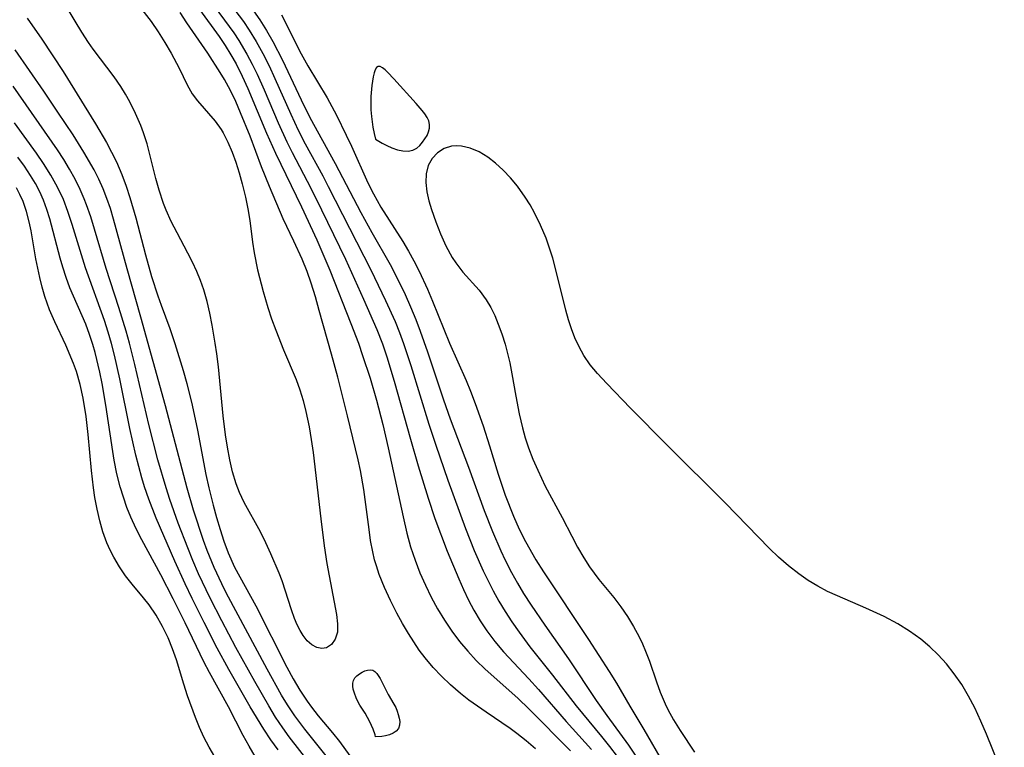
# Model space of a CAD drawing. Header units: inches. Extents: x 1073367 to 1082519, y 1569854 to 1574957.
# Tile 416 of 565: x 1079570 to 1079705, y 1572688 to 1572788. Entities that reach past the tile are written whole.
import ezdxf

# ---------------------------------------------------------------- set-up
doc = ezdxf.new("R2010")
doc.units = ezdxf.units.IN
doc.header["$MEASUREMENT"] = 0
doc.layers.add('CGG_CurvaNivelLidar_v1', color=7, linetype='Continuous', lineweight=30, true_color=0x008008)

msp = doc.modelspace()

# ---------------------------------------------------------------- linework, layer by layer
at = {"layer": 'CGG_CurvaNivelLidar_v1'}
for points in [[(1079585.4436, 1572790.4439, 70.5), (1079587.6942, 1572787.5569, 70.5), (1079588.6713, 1572786.1494, 70.5), (1079589.5879, 1572784.6949, 70.5), (1079590.4583, 1572783.2222, 70.5), (1079591.5335, 1572781.1577, 70.5), (1079592.6525, 1572778.8468, 70.5), (1079593.3474, 1572777.6335, 70.5), (1079594.0568, 1572776.6706, 70.5), (1079596.47, 1572773.8746, 70.5), (1079597.2929, 1572772.7289, 70.5), (1079597.5776, 1572772.2646, 70.5), (1079598.2417, 1572770.9944, 70.5), (1079598.8183, 1572769.6441, 70.5), (1079599.3265, 1572768.2335, 70.5), (1079599.7819, 1572766.7791, 70.5), (1079600.1967, 1572765.2945, 70.5), (1079600.6542, 1572763.4421, 70.5), (1079600.9735, 1572761.8559, 70.5), (1079601.2287, 1572760.2567, 70.5), (1079601.5979, 1572757.3011, 70.5), (1079601.8169, 1572755.8285, 70.5), (1079602.3107, 1572753.4652, 70.5), (1079603.0665, 1572750.5055, 70.5), (1079603.7151, 1572748.3075, 70.5), (1079604.2334, 1572746.7557, 70.5), (1079604.7939, 1572745.2183, 70.5), (1079605.8778, 1572742.4858, 70.5), (1079607.5888, 1572738.459, 70.5), (1079608.1004, 1572737.0192, 70.5), (1079608.5442, 1572735.5448, 70.5), (1079608.9299, 1572734.0422, 70.5), (1079609.3731, 1572731.941, 70.5), (1079609.6655, 1572730.1927, 70.5), (1079609.9129, 1572728.4253, 70.5), (1079610.9744, 1572719.332, 70.5), (1079611.4473, 1572715.6245, 70.5), (1079611.8197, 1572713.1909, 70.5), (1079613.1397, 1572706.1728, 70.5), (1079613.2845, 1572704.9056, 70.5), (1079613.2472, 1572703.7772, 70.5), (1079612.9608, 1572702.8155, 70.5), (1079612.4565, 1572702.078, 70.5), (1079611.7817, 1572701.6313, 70.5), (1079611.1248, 1572701.5293, 70.5), (1079610.4265, 1572701.6682, 70.5), (1079609.7351, 1572702.0404, 70.5), (1079609.1258, 1572702.5976, 70.5), (1079608.5635, 1572703.3231, 70.5), (1079608.1404, 1572704.0156, 70.5), (1079607.7474, 1572704.792, 70.5), (1079607.3887, 1572705.6313, 70.5), (1079606.948, 1572706.852, 70.5), (1079605.6612, 1572710.7963, 70.5), (1079605.2437, 1572711.8872, 70.5), (1079604.1339, 1572714.5185, 70.5), (1079603.4341, 1572716.0482, 70.5), (1079602.6843, 1572717.5501, 70.5), (1079600.4833, 1572721.5634, 70.5), (1079599.8377, 1572722.9322, 70.5), (1079599.3737, 1572724.137, 70.5), (1079598.8819, 1572725.7632, 70.5), (1079598.4928, 1572727.4341, 70.5), (1079598.1794, 1572729.1377, 70.5), (1079597.9198, 1572730.8644, 70.5), (1079597.5953, 1572733.4554, 70.5), (1079596.9214, 1572740.1696, 70.5), (1079596.7057, 1572741.9803, 70.5), (1079596.5015, 1572743.4009, 70.5), (1079596.0838, 1572745.8758, 70.5), (1079595.7686, 1572747.5197, 70.5), (1079595.401, 1572749.1402, 70.5), (1079594.9461, 1572750.728, 70.5), (1079594.4867, 1572752.0016, 70.5), (1079593.9591, 1572753.2506, 70.5), (1079593.3605, 1572754.5172, 70.5), (1079592.724, 1572755.7685, 70.5), (1079591.2466, 1572758.5523, 70.5), (1079590.4591, 1572760.1058, 70.5), (1079589.7455, 1572761.6887, 70.5), (1079589.3945, 1572762.5882, 70.5), (1079588.7803, 1572764.4367, 70.5), (1079588.343, 1572766.0116, 70.5), (1079587.1287, 1572770.7555, 70.5), (1079586.6403, 1572772.3015, 70.5), (1079586.2794, 1572773.2696, 70.5), (1079585.5679, 1572774.9243, 70.5), (1079584.7688, 1572776.5324, 70.5), (1079584.1725, 1572777.6084, 70.5), (1079583.5336, 1572778.6522, 70.5), (1079582.6201, 1572779.9778, 70.5), (1079579.7544, 1572783.7719, 70.5), (1079579.1097, 1572784.6878, 70.5), (1079578.1803, 1572786.1109, 70.5), (1079577.2803, 1572787.5922, 70.5), (1079575.4871, 1572790.6355, 70.5)], [(1079595.7103, 1572790.5877, 72), (1079599.0263, 1572786.0186, 72), (1079599.7319, 1572784.9685, 72), (1079600.8477, 1572783.0903, 72), (1079601.5639, 1572781.7198, 72), (1079602.2361, 1572780.3209, 72), (1079603.1865, 1572778.1954, 72), (1079605.143, 1572773.6318, 72), (1079606.3154, 1572771.0555, 72), (1079607.0432, 1572769.5785, 72), (1079609.5972, 1572764.7042, 72), (1079611.0914, 1572761.7383, 72), (1079614.3455, 1572754.9485, 72), (1079616.8591, 1572749.4364, 72), (1079618.6644, 1572745.3046, 72), (1079619.4243, 1572743.3287, 72), (1079620.0378, 1572741.5384, 72), (1079621.0545, 1572738.1921, 72), (1079623.271, 1572730.2704, 72), (1079624.3409, 1572726.5927, 72), (1079625.6923, 1572722.1774, 72), (1079626.6337, 1572719.3767, 72), (1079628.3403, 1572714.8789, 72), (1079629.9012, 1572711.0841, 72), (1079630.5515, 1572709.6214, 72), (1079631.2391, 1572708.1824, 72), (1079631.978, 1572706.7755, 72), (1079632.8278, 1572705.3361, 72), (1079633.7542, 1572703.9481, 72), (1079634.865, 1572702.4819, 72), (1079636.0546, 1572701.0769, 72), (1079639.5231, 1572697.3481, 72), (1079640.8315, 1572695.8959, 72), (1079644.6323, 1572691.5336, 72), (1079648.125, 1572687.6692, 72)], [(1079597.8725, 1572790.8872, 72.5), (1079600.3493, 1572787.5375, 72.5), (1079601.1579, 1572786.3666, 72.5), (1079602.1294, 1572784.8004, 72.5), (1079603.0226, 1572783.1808, 72.5), (1079603.8756, 1572781.4644, 72.5), (1079604.6814, 1572779.717, 72.5), (1079606.8482, 1572774.8294, 72.5), (1079607.8884, 1572772.6284, 72.5), (1079608.8524, 1572770.7587, 72.5), (1079611.2472, 1572766.3799, 72.5), (1079612.0051, 1572764.9362, 72.5), (1079617.8375, 1572753.4911, 72.5), (1079619.8742, 1572749.2927, 72.5), (1079621.1624, 1572746.3774, 72.5), (1079621.7579, 1572744.8869, 72.5), (1079622.3158, 1572743.3814, 72.5), (1079623.3323, 1572740.3479, 72.5), (1079625.8114, 1572732.2918, 72.5), (1079626.741, 1572729.4456, 72.5), (1079628.425, 1572724.6379, 72.5), (1079630.8535, 1572717.9778, 72.5), (1079632.0361, 1572714.9842, 72.5), (1079633.2642, 1572712.1784, 72.5), (1079633.9225, 1572710.8091, 72.5), (1079634.6186, 1572709.4606, 72.5), (1079635.4277, 1572708.0143, 72.5), (1079636.2833, 1572706.5959, 72.5), (1079637.1815, 1572705.205, 72.5), (1079638.1769, 1572703.7661, 72.5), (1079639.6818, 1572701.761, 72.5), (1079642.7621, 1572697.8512, 72.5), (1079646.0054, 1572693.6636, 72.5), (1079649.4908, 1572689.4416, 72.5), (1079650.5758, 1572688.0996, 72.5), (1079651.6286, 1572686.7322, 72.5)], [(1079640.4476, 1572687.7824, 71), (1079639.1738, 1572688.8527, 71), (1079637.8644, 1572689.875, 71), (1079636.9483, 1572690.5334, 71), (1079633.6585, 1572692.781, 71), (1079631.2989, 1572694.4549, 71), (1079630.1437, 1572695.3495, 71), (1079628.762, 1572696.5398, 71), (1079627.5422, 1572697.7109, 71), (1079626.385, 1572698.9436, 71), (1079625.2996, 1572700.2394, 71), (1079624.4948, 1572701.3152, 71), (1079623.7353, 1572702.4261, 71), (1079623.0145, 1572703.565, 71), (1079622.1942, 1572704.9603, 71), (1079621.4173, 1572706.3803, 71), (1079620.5354, 1572708.1222, 71), (1079619.726, 1572709.8901, 71), (1079619.0087, 1572711.6852, 71), (1079618.6042, 1572712.8768, 71), (1079618.3649, 1572713.7078, 71), (1079618.103, 1572714.8027, 71), (1079617.8178, 1572716.3273, 71), (1079617.5921, 1572717.87, 71), (1079616.8873, 1572723.3547, 71), (1079616.4134, 1572725.9389, 71), (1079616.0951, 1572727.4123, 71), (1079614.6615, 1572733.4626, 71), (1079613.2967, 1572738.7513, 71), (1079612.4544, 1572741.8948, 71), (1079610.7706, 1572747.9161, 71), (1079610.2366, 1572749.7965, 71), (1079609.6597, 1572751.658, 71), (1079609.0963, 1572753.2584, 71), (1079608.4134, 1572754.9655, 71), (1079607.2989, 1572757.4092, 71), (1079605.8331, 1572760.4841, 71), (1079603.9543, 1572764.9056, 71), (1079602.8615, 1572767.6054, 71), (1079601.267, 1572771.8096, 71), (1079599.9804, 1572775.0192, 71), (1079599.2984, 1572776.5761, 71), (1079598.5702, 1572778.1001, 71), (1079597.7796, 1572779.5797, 71), (1079597.1858, 1572780.5798, 71), (1079595.4904, 1572783.2213, 71), (1079592.5903, 1572787.3875, 71), (1079591.6906, 1572788.8033, 71)], [(1079594.3208, 1572789.2176, 71.5), (1079597.0123, 1572785.4997, 71.5), (1079597.8721, 1572784.243, 71.5), (1079598.6506, 1572782.9916, 71.5), (1079599.3524, 1572781.7271, 71.5), (1079600.1771, 1572780.0734, 71.5), (1079600.9473, 1572778.3836, 71.5), (1079603.5443, 1572772.2122, 71.5), (1079604.7433, 1572769.494, 71.5), (1079608.343, 1572762.1141, 71.5), (1079610.4149, 1572757.596, 71.5), (1079612.214, 1572753.4243, 71.5), (1079615.1136, 1572746.1194, 71.5), (1079616.1308, 1572743.4157, 71.5), (1079616.7179, 1572741.7441, 71.5), (1079617.7397, 1572738.6343, 71.5), (1079618.6273, 1572735.5972, 71.5), (1079619.4836, 1572732.2489, 71.5), (1079620.2104, 1572729.0781, 71.5), (1079622.2613, 1572719.5791, 71.5), (1079622.768, 1572717.3758, 71.5), (1079623.2896, 1572715.4887, 71.5), (1079623.9057, 1572713.6334, 71.5), (1079624.5807, 1572711.9136, 71.5), (1079625.3321, 1572710.2254, 71.5), (1079626.1393, 1572708.5835, 71.5), (1079627.0076, 1572706.9753, 71.5), (1079627.942, 1572705.4084, 71.5), (1079628.9532, 1572703.894, 71.5), (1079630.0201, 1572702.4826, 71.5), (1079631.1346, 1572701.1591, 71.5), (1079632.3107, 1572699.8889, 71.5), (1079633.5435, 1572698.6731, 71.5), (1079637.995, 1572694.7176, 71.5), (1079639.5859, 1572693.2067, 71.5), (1079645.2263, 1572687.4739, 71.5)], [(1079601.7354, 1572789.0035, 73), (1079602.5935, 1572787.7733, 73), (1079603.5195, 1572786.3137, 73), (1079604.3849, 1572784.8102, 73), (1079605.6997, 1572782.2647, 73), (1079608.2763, 1572776.7943, 73), (1079609.4948, 1572774.3776, 73), (1079612.9446, 1572768.0882, 73), (1079616.4593, 1572761.3466, 73), (1079617.981, 1572758.5917, 73), (1079620.4832, 1572754.2165, 73), (1079621.7709, 1572751.7093, 73), (1079622.5426, 1572750.0782, 73), (1079623.2737, 1572748.4257, 73), (1079623.9954, 1572746.6718, 73), (1079624.6176, 1572745.0577, 73), (1079625.6252, 1572742.2351, 73), (1079627.8292, 1572735.6504, 73), (1079628.7457, 1572733.0359, 73), (1079631.2291, 1572726.4197, 73), (1079633.4118, 1572720.4485, 73), (1079634.5406, 1572717.5764, 73), (1079635.6663, 1572714.9518, 73), (1079636.269, 1572713.6602, 73), (1079637.1414, 1572711.9411, 73), (1079637.9485, 1572710.4965, 73), (1079638.8048, 1572709.0803, 73), (1079639.8351, 1572707.4916, 73), (1079641.7301, 1572704.7198, 73), (1079644.9674, 1572700.115, 73), (1079648.7759, 1572694.3822, 73), (1079650.2165, 1572692.3557, 73), (1079653.1899, 1572688.2832, 73), (1079657.2841, 1572682.1837, 73)], [(1079605.5746, 1572788.4692, 73.5), (1079608.2934, 1572783.105, 73.5), (1079609.1949, 1572781.4649, 73.5), (1079611.8399, 1572777.0632, 73.5), (1079613.1108, 1572774.6904, 73.5), (1079614.4626, 1572771.9782, 73.5), (1079615.1833, 1572770.4603, 73.5), (1079617.4363, 1572765.436, 73.5), (1079618.2001, 1572763.9095, 73.5), (1079619.2351, 1572762.0728, 73.5), (1079622.2341, 1572757.3886, 73.5), (1079623.0144, 1572756.0589, 73.5), (1079623.7536, 1572754.7, 73.5), (1079624.4563, 1572753.3168, 73.5), (1079625.6216, 1572750.81, 73.5), (1079626.3205, 1572749.1624, 73.5), (1079628.6329, 1572743.4369, 73.5), (1079630.9051, 1572738.2859, 73.5), (1079631.5203, 1572736.8267, 73.5), (1079632.178, 1572735.1255, 73.5), (1079633.2519, 1572732.0595, 73.5), (1079634.1216, 1572729.35, 73.5), (1079635.3149, 1572725.4408, 73.5), (1079636.2892, 1572722.5464, 73.5), (1079637.4018, 1572719.6988, 73.5), (1079638.194, 1572717.9232, 73.5), (1079639.0629, 1572716.1889, 73.5), (1079640.5029, 1572713.6776, 73.5), (1079641.5433, 1572712.0287, 73.5), (1079647.7023, 1572702.7656, 73.5), (1079650.5483, 1572698.3865, 73.5), (1079651.5463, 1572696.7674, 73.5), (1079653.3766, 1572693.6375, 73.5), (1079655.3212, 1572690.4042, 73.5), (1079657.9992, 1572685.7398, 73.5)], [(1079570.6687, 1572788.024, 71), (1079572.7095, 1572785.127, 71), (1079575.6424, 1572780.6823, 71), (1079580.0527, 1572773.5293, 71), (1079581.5624, 1572770.9399, 71), (1079582.2681, 1572769.6225, 71), (1079582.9232, 1572768.2817, 71), (1079583.6604, 1572766.5574, 71), (1079584.2487, 1572764.984, 71), (1079584.7791, 1572763.3862, 71), (1079585.5771, 1572760.6194, 71), (1079586.9097, 1572755.526, 71), (1079587.7557, 1572752.5574, 71), (1079588.5991, 1572749.925, 71), (1079589.0548, 1572748.6239, 71), (1079590.2467, 1572745.4329, 71), (1079590.9636, 1572743.3686, 71), (1079592.1087, 1572739.663, 71), (1079592.6049, 1572737.8744, 71), (1079593.3207, 1572734.9252, 71), (1079594.0398, 1572731.5011, 71), (1079595.2147, 1572725.3997, 71), (1079595.6167, 1572723.5572, 71), (1079596.2053, 1572721.1812, 71), (1079596.6581, 1572719.5154, 71), (1079597.1468, 1572717.866, 71), (1079597.6838, 1572716.239, 71), (1079598.2852, 1572714.6424, 71), (1079599.1521, 1572712.7044, 71), (1079599.8506, 1572711.3553, 71), (1079602.0757, 1572707.3672, 71), (1079606.338, 1572698.9664, 71), (1079607.2023, 1572697.3646, 71), (1079608.1128, 1572695.8023, 71), (1079609.0938, 1572694.2984, 71), (1079609.6826, 1572693.4902, 71), (1079610.634, 1572692.29, 71), (1079612.6018, 1572689.9456, 71), (1079613.5601, 1572688.7528, 71), (1079617.2052, 1572683.714, 71)], [(1079611.7071, 1572686.8029, 71.5), (1079608.7758, 1572690.4656, 71.5), (1079608.0881, 1572691.3674, 71.5), (1079607.4239, 1572692.287, 71.5), (1079606.4214, 1572693.7986, 71.5), (1079605.6, 1572695.1467, 71.5), (1079603.6159, 1572698.6977, 71.5), (1079598.0113, 1572709.1597, 71.5), (1079597.3897, 1572710.4032, 71.5), (1079596.3495, 1572712.6545, 71.5), (1079595.3985, 1572714.9918, 71.5), (1079594.9037, 1572716.3395, 71.5), (1079593.5248, 1572720.5207, 71.5), (1079592.6297, 1572723.543, 71.5), (1079589.6471, 1572734.8378, 71.5), (1079586.2871, 1572746.9907, 71.5), (1079584.3942, 1572753.6431, 71.5), (1079582.547, 1572760.457, 71.5), (1079582.1101, 1572761.8773, 71.5), (1079581.6295, 1572763.2785, 71.5), (1079581.1075, 1572764.616, 71.5), (1079580.5231, 1572765.925, 71.5), (1079579.8812, 1572767.1864, 71.5), (1079578.4576, 1572769.6457, 71.5), (1079576.9745, 1572771.9915, 71.5), (1079574.9041, 1572775.1091, 71.5), (1079572.9694, 1572777.983, 71.5), (1079569.0294, 1572783.6618, 71.5)], [(1079610.6854, 1572684.2104, 72), (1079606.6352, 1572689.4211, 72), (1079605.7617, 1572690.6306, 72), (1079604.7701, 1572692.1206, 72), (1079603.8286, 1572693.6474, 72), (1079601.9025, 1572697.0062, 72), (1079599.3161, 1572701.6721, 72), (1079597.3774, 1572705.3049, 72), (1079595.7982, 1572708.4185, 72), (1079594.2107, 1572711.7791, 72), (1079593.424, 1572713.5863, 72), (1079592.7135, 1572715.3345, 72), (1079591.421, 1572718.7161, 72), (1079590.2588, 1572721.9804, 72), (1079589.7418, 1572723.5679, 72), (1079588.6114, 1572727.4341, 72), (1079587.3846, 1572732.2658, 72), (1079585.458, 1572740.5056, 72), (1079584.7135, 1572743.4168, 72), (1079584.2503, 1572745.0574, 72), (1079583.2442, 1572748.3119, 72), (1079581.5071, 1572753.6756, 72), (1079579.9334, 1572759.0707, 72), (1079579.4109, 1572760.7408, 72), (1079578.8347, 1572762.3867, 72), (1079578.5138, 1572763.2072, 72), (1079577.9475, 1572764.5028, 72), (1079577.257, 1572765.9051, 72), (1079576.5091, 1572767.2816, 72), (1079575.7108, 1572768.6336, 72), (1079574.8665, 1572769.961, 72), (1079568.7854, 1572778.6805, 72)], [(1079605.1158, 1572687.6448, 72.5), (1079604.1364, 1572689.0009, 72.5), (1079603.1473, 1572690.4833, 72.5), (1079601.2924, 1572693.5355, 72.5), (1079598.3734, 1572698.6472, 72.5), (1079596.7463, 1572701.5897, 72.5), (1079594.9587, 1572705.1007, 72.5), (1079593.3406, 1572708.3743, 72.5), (1079592.378, 1572710.3796, 72.5), (1079590.931, 1572713.5249, 72.5), (1079588.396, 1572719.4334, 72.5), (1079587.3603, 1572722.0264, 72.5), (1079586.785, 1572723.693, 72.5), (1079586.4025, 1572724.9482, 72.5), (1079585.5757, 1572728.076, 72.5), (1079584.7758, 1572731.7224, 72.5), (1079583.4197, 1572738.5141, 72.5), (1079582.6839, 1572741.7582, 72.5), (1079582.2655, 1572743.364, 72.5), (1079581.803, 1572744.9455, 72.5), (1079581.2969, 1572746.5113, 72.5), (1079578.6888, 1572753.7728, 72.5), (1079576.8723, 1572759.7014, 72.5), (1079576.2856, 1572761.4663, 72.5), (1079575.6492, 1572763.1238, 72.5), (1079574.8515, 1572764.8294, 72.5), (1079573.939, 1572766.4846, 72.5), (1079572.932, 1572768.0942, 72.5), (1079571.9681, 1572769.4956, 72.5), (1079568.9351, 1572773.6432, 72.5)], [(1079704.7699, 1572683.7819, 74), (1079702.3284, 1572689.7581, 74), (1079701.5461, 1572691.5778, 74), (1079700.7128, 1572693.3663, 74), (1079699.8552, 1572695.0109, 74), (1079698.9266, 1572696.579, 74), (1079697.9051, 1572698.0761, 74), (1079696.8447, 1572699.4104, 74), (1079695.697, 1572700.6657, 74), (1079694.5339, 1572701.7793, 74), (1079693.2988, 1572702.8118, 74), (1079691.7576, 1572703.9138, 74), (1079690.1399, 1572704.913, 74), (1079688.2793, 1572705.9169, 74), (1079685.7634, 1572707.0774, 74), (1079681.8871, 1572708.737, 74), (1079680.5101, 1572709.3713, 74), (1079679.1724, 1572710.0684, 74), (1079677.8503, 1572710.8763, 74), (1079676.5752, 1572711.7639, 74), (1079675.1422, 1572712.8739, 74), (1079673.7668, 1572714.0653, 74), (1079672.5496, 1572715.2374, 74), (1079666.4881, 1572721.5027, 74), (1079658.5167, 1572729.4074, 74), (1079653.4899, 1572734.483, 74), (1079650.2068, 1572737.8694, 74), (1079648.9348, 1572739.2638, 74), (1079647.9541, 1572740.4649, 74), (1079647.075, 1572741.7295, 74), (1079646.4099, 1572742.9049, 74), (1079645.8393, 1572744.1379, 74), (1079645.3697, 1572745.3703, 74), (1079644.9606, 1572746.6385, 74), (1079644.5946, 1572747.9341, 74), (1079643.1907, 1572753.6546, 74), (1079642.8051, 1572755.0633, 74), (1079642.3751, 1572756.458, 74), (1079641.8892, 1572757.831, 74), (1079641.1468, 1572759.6022, 74), (1079640.3014, 1572761.3152, 74), (1079639.6936, 1572762.4047, 74), (1079639.0402, 1572763.4562, 74), (1079637.9499, 1572764.9677, 74), (1079637.0026, 1572766.1103, 74), (1079636.0072, 1572767.1718, 74), (1079634.9656, 1572768.1306, 74), (1079633.8785, 1572768.9581, 74), (1079632.6914, 1572769.6538, 74), (1079631.4872, 1572770.1569, 74), (1079630.3007, 1572770.4479, 74), (1079629.5933, 1572770.5074, 74), (1079628.9143, 1572770.4605, 74), (1079627.8922, 1572770.14, 74), (1079626.9956, 1572769.5592, 74), (1079626.2599, 1572768.7653, 74), (1079625.7304, 1572767.7927, 74), (1079625.4461, 1572766.6731, 74), (1079625.3867, 1572765.4495, 74), (1079625.5279, 1572764.1657, 74), (1079625.8099, 1572762.972, 74), (1079626.186, 1572761.7524, 74), (1079626.7577, 1572760.0871, 74), (1079627.4049, 1572758.4068, 74), (1079628.1453, 1572756.7573, 74), (1079629.0072, 1572755.1845, 74), (1079629.5002, 1572754.4334, 74), (1079630.482, 1572753.1696, 74), (1079632.6976, 1572750.6907, 74), (1079633.6906, 1572749.3886, 74), (1079634.3083, 1572748.3374, 74), (1079634.8426, 1572747.2161, 74), (1079635.3213, 1572746.0408, 74), (1079635.8139, 1572744.6827, 74), (1079636.2597, 1572743.2828, 74), (1079636.5567, 1572742.2061, 74), (1079636.8995, 1572740.7177, 74), (1079637.1924, 1572739.2045, 74), (1079637.7227, 1572736.1447, 74), (1079638.1912, 1572733.715, 74), (1079638.6395, 1572731.8014, 74), (1079639.025, 1572730.4149, 74), (1079639.4742, 1572729.0613, 74), (1079640.09, 1572727.5247, 74), (1079640.7587, 1572726.0179, 74), (1079641.7863, 1572723.8111, 74), (1079644.1057, 1572719.5151, 74), (1079645.4143, 1572716.928, 74), (1079646.2121, 1572715.4274, 74), (1079647.0726, 1572713.9583, 74), (1079647.8604, 1572712.7511, 74), (1079649.148, 1572710.9869, 74), (1079651.1762, 1572708.5192, 74), (1079652.1599, 1572707.2638, 74), (1079653.0717, 1572705.9402, 74), (1079653.9051, 1572704.5577, 74), (1079654.6643, 1572703.1278, 74), (1079655.1249, 1572702.1615, 74), (1079655.5488, 1572701.1788, 74), (1079656.0796, 1572699.7792, 74), (1079657.0493, 1572696.9434, 74), (1079657.5626, 1572695.5366, 74), (1079658.2469, 1572693.9253, 74), (1079658.6165, 1572693.1652, 74), (1079659.3824, 1572691.7534, 74), (1079660.3115, 1572690.2604, 74), (1079662.2688, 1572687.3236, 74)], [(1079601.9877, 1572686.7101, 73), (1079601.1373, 1572688.1293, 73), (1079600.3412, 1572689.5871, 73), (1079598.2912, 1572693.5236, 73), (1079595.6872, 1572698.2505, 73), (1079594.9318, 1572699.6916, 73), (1079592.3644, 1572705.0434, 73), (1079590.7258, 1572708.3447, 73), (1079589.0225, 1572711.6391, 73), (1079586.4353, 1572716.4218, 73), (1079585.6457, 1572717.9617, 73), (1079584.9193, 1572719.5267, 73), (1079584.3677, 1572720.8934, 73), (1079583.881, 1572722.2851, 73), (1079583.4575, 1572723.6992, 73), (1079583.0102, 1572725.5131, 73), (1079582.6439, 1572727.351, 73), (1079582.4429, 1572728.5373, 73), (1079581.4707, 1572734.8971, 73), (1079580.955, 1572737.8949, 73), (1079580.6485, 1572739.4638, 73), (1079580.0203, 1572742.1302, 73), (1079579.7058, 1572743.2299, 73), (1079579.2448, 1572744.6332, 73), (1079578.7175, 1572746.0342, 73), (1079576.5591, 1572751.0245, 73), (1079576.0364, 1572752.4164, 73), (1079575.5752, 1572753.8325, 73), (1079575.2235, 1572755.0643, 73), (1079573.803, 1572760.4745, 73), (1079573.3975, 1572761.7696, 73), (1079572.9271, 1572763.0372, 73), (1079572.4055, 1572764.2018, 73), (1079571.8132, 1572765.3353, 73), (1079571.1582, 1572766.4386, 73), (1079570.3092, 1572767.7127, 73), (1079569.4032, 1572768.9551, 73)], [(1079596.4529, 1572686.6831, 73.5), (1079595.6529, 1572687.9998, 73.5), (1079594.925, 1572689.3567, 73.5), (1079594.3178, 1572690.6925, 73.5), (1079593.7729, 1572692.0613, 73.5), (1079592.6938, 1572695.0473, 73.5), (1079592.1599, 1572696.6555, 73.5), (1079591.1617, 1572699.9546, 73.5), (1079590.6348, 1572701.4876, 73.5), (1079590.0316, 1572702.9848, 73.5), (1079589.271, 1572704.5603, 73.5), (1079588.3941, 1572706.0831, 73.5), (1079587.4098, 1572707.5172, 73.5), (1079586.6548, 1572708.4692, 73.5), (1079585.0939, 1572710.3365, 73.5), (1079584.1914, 1572711.515, 73.5), (1079583.348, 1572712.7489, 73.5), (1079582.5793, 1572714.0381, 73.5), (1079582.0774, 1572715.0114, 73.5), (1079581.6311, 1572716.0148, 73.5), (1079581.0901, 1572717.5156, 73.5), (1079580.6512, 1572719.0655, 73.5), (1079580.2912, 1572720.6521, 73.5), (1079579.9912, 1572722.2653, 73.5), (1079579.7866, 1572723.5708, 73.5), (1079579.5022, 1572725.9531, 73.5), (1079579.0652, 1572730.8841, 73.5), (1079578.7833, 1572733.3677, 73.5), (1079578.3713, 1572735.8912, 73.5), (1079577.9621, 1572737.7395, 73.5), (1079577.4408, 1572739.5397, 73.5), (1079577.0452, 1572740.6453, 73.5), (1079576.0016, 1572743.1337, 73.5), (1079574.4592, 1572746.3533, 73.5), (1079573.758, 1572747.9849, 73.5), (1079573.1264, 1572749.8378, 73.5), (1079572.7563, 1572751.116, 73.5), (1079572.423, 1572752.4119, 73.5), (1079572.1286, 1572753.7212, 73.5), (1079571.8798, 1572755.0025, 73.5), (1079571.2241, 1572758.8248, 73.5), (1079570.9682, 1572760.073, 73.5), (1079570.5958, 1572761.4981, 73.5), (1079570.1144, 1572762.8778, 73.5), (1079569.6962, 1572763.8131, 73.5), (1079569.2143, 1572764.7183, 73.5)]]:
    msp.add_polyline3d(points, dxfattribs=at)
for points in [[(1079618.5, 1572771.4279, 74), (1079619.4014, 1572770.8836, 74), (1079620.0226, 1572770.5614, 74), (1079620.7324, 1572770.242, 74), (1079621.4892, 1572769.97, 74), (1079622.2509, 1572769.7918, 74), (1079622.9746, 1572769.7559, 74), (1079623.6074, 1572769.8918, 74), (1079624.1383, 1572770.1712, 74), (1079624.5595, 1572770.5487, 74), (1079624.9353, 1572770.9782, 74), (1079625.27, 1572771.4406, 74), (1079625.5534, 1572771.9237, 74), (1079625.7704, 1572772.4183, 74), (1079625.8999, 1572772.9178, 74), (1079625.9144, 1572773.4166, 74), (1079625.794, 1572773.9068, 74), (1079625.5648, 1572774.3929, 74), (1079625.2572, 1572774.8765, 74), (1079624.8938, 1572775.3588, 74), (1079624.0648, 1572776.324, 74), (1079620.9983, 1572779.7035, 74), (1079620.1935, 1572780.5502, 74), (1079619.8157, 1572780.9038, 74), (1079619.4616, 1572781.1838, 74), (1079619.1396, 1572781.361, 74), (1079618.8609, 1572781.397, 74), (1079618.6225, 1572781.2459, 74), (1079618.4332, 1572780.9333, 74), (1079618.2808, 1572780.501, 74), (1079618.1559, 1572779.9812, 74), (1079617.9643, 1572778.7701, 74), (1079617.8473, 1572777.2787, 74), (1079617.8527, 1572775.4515, 74), (1079617.912, 1572774.523, 74), (1079618.1048, 1572773.0804, 74), (1079618.3005, 1572772.1671, 74)], [(1079618.5, 1572689.4009, 70.5), (1079618.4357, 1572689.6986, 70.5), (1079618.1606, 1572690.4627, 70.5), (1079617.7083, 1572691.4893, 70.5), (1079617.0649, 1572692.6352, 70.5), (1079616.3552, 1572693.7438, 70.5), (1079615.8757, 1572694.6402, 70.5), (1079615.5442, 1572695.5184, 70.5), (1079615.4357, 1572695.9511, 70.5), (1079615.377, 1572696.3706, 70.5), (1079615.3814, 1572696.7691, 70.5), (1079615.4671, 1572697.1367, 70.5), (1079615.6606, 1572697.4827, 70.5), (1079615.9368, 1572697.7874, 70.5), (1079616.2686, 1572698.0531, 70.5), (1079616.6346, 1572698.2777, 70.5), (1079617.0174, 1572698.4545, 70.5), (1079617.4016, 1572698.5717, 70.5), (1079617.7727, 1572698.6117, 70.5), (1079618.1159, 1572698.5496, 70.5), (1079618.4056, 1572698.3773, 70.5), (1079618.6657, 1572698.1142, 70.5), (1079619.1291, 1572697.4079, 70.5), (1079620.2313, 1572695.2375, 70.5), (1079621.0175, 1572693.8871, 70.5), (1079621.2509, 1572693.4312, 70.5), (1079621.4498, 1572692.9501, 70.5), (1079621.6077, 1572692.4619, 70.5), (1079621.7263, 1572691.975, 70.5), (1079621.801, 1572691.4979, 70.5), (1079621.7798, 1572691.0215, 70.5), (1079621.6292, 1572690.5708, 70.5), (1079621.3361, 1572690.1851, 70.5), (1079620.9106, 1572689.8954, 70.5), (1079620.3978, 1572689.6879, 70.5), (1079619.8555, 1572689.5477, 70.5), (1079619.3395, 1572689.4613, 70.5)]]:
    msp.add_polyline3d(points, close=True, dxfattribs=at)

doc.saveas('drawing.dxf')
